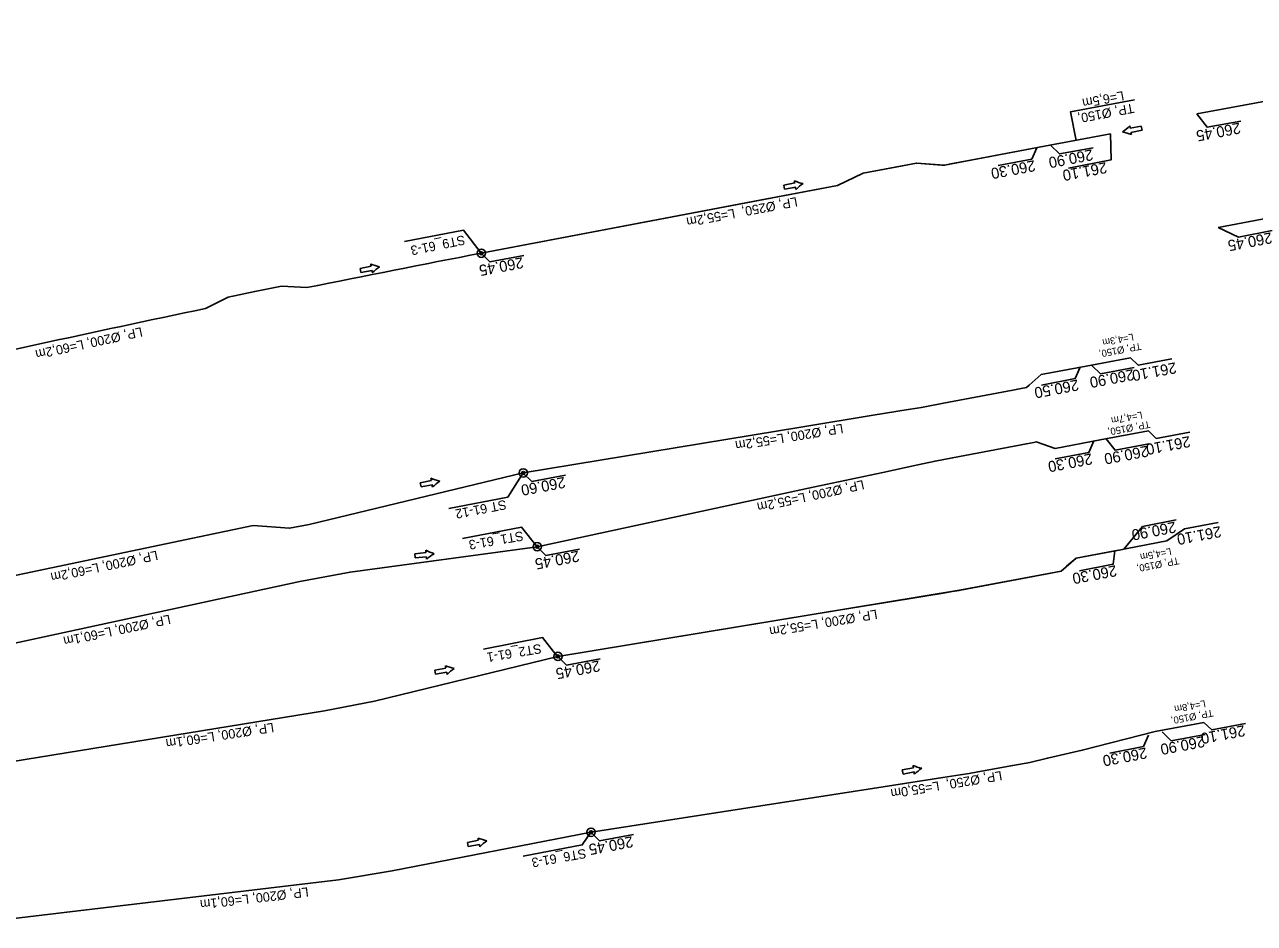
# Model space of a CAD drawing. Extents: x -1 to 65640748, y -22 to 5530284.
# Drawn here: x 6557868.8 to 6557986.8, y 5528734.5 to 5528820.7 of the extents above; entities that cross this region are included whole.
import ezdxf

# ---------------------------------------------------------------- set-up
doc = ezdxf.new("R2010")
doc.units = 0
for name, color, linetype in [('TOR_PS_ODW-drenaze', 7, 'Continuous'), ('TOR_PS_ODW-drenokolektory', 7, 'Continuous'), ('TOR_PS_ODW-studnie PEHD', 7, 'Continuous'), ('TOR_PS_OPIS_O-opisy rurociagow', 7, 'Continuous'), ('TOR_PS_OPIS_O-opisy studni', 7, 'Continuous'), ('TOR_PS_OPIS_T-INFO', 7, 'Continuous')]:
    doc.layers.add(name, color=color, linetype=linetype)

msp = doc.modelspace()

# ---------------------------------------------------------------- linework, layer by layer
at = {"layer": 'TOR_PS_ODW-drenaze'}
msp.add_lwpolyline([(6557981.93, 5528753.77), (6557977.26, 5528752.89)], dxfattribs=at)
at = {"layer": 'TOR_PS_ODW-drenokolektory'}
for p, q in [((6557890.92, 5528795.06), (6557893.47, 5528795.58)), ((6557893.47, 5528795.58), (6557895.91, 5528795.44)), ((6557888.37, 5528794.53), (6557886.18, 5528793.43)), ((6557888.37, 5528794.53), (6557890.92, 5528795.06))]:
    msp.add_line(p, q, dxfattribs=at)
for points in [[(6558026.28, 5528820.65), (6558016.43, 5528818.78), (6558015.27, 5528818.87), (6558010.17, 5528817.9), (6558008.64, 5528817.13), (6557981.24, 5528812.11)], [(6557972.98, 5528810.19), (6557966.63, 5528808.99)], [(6558028.35, 5528809.74), (6557983.3, 5528801.2)], [(6557966.63, 5528808.99), (6557957.05, 5528807.17), (6557954.35, 5528807.37), (6557949.24, 5528806.4), (6557946.8, 5528805.23), (6557912.62, 5528798.74)], [(6557966.63, 5528808.99), (6557959.38, 5528807.61), (6557957.67, 5528807.29), (6557957.05, 5528807.17), (6557956.8, 5528807.19), (6557955.95, 5528807.25), (6557954.35, 5528807.37), (6557952.51, 5528807.02), (6557949.24, 5528806.4), (6557946.8, 5528805.23), (6557939.34, 5528803.81), (6557912.64, 5528798.74)], [(6557974.87, 5528788.72), (6557970.62, 5528787.91)], [(6557970.62, 5528787.91), (6557966.33, 5528787.1), (6557965.16, 5528786.09), (6557964.9, 5528785.86), (6557964.4, 5528785.77), (6557963.6, 5528785.61), (6557956.94, 5528784.35), (6557955.16, 5528784.01), (6557954.83, 5528783.96), (6557954.42, 5528783.89), (6557953.58, 5528783.75), (6557950.22, 5528783.2), (6557943.48, 5528782.09), (6557916.66, 5528777.68)], [(6557970.62, 5528787.91), (6557966.33, 5528787.1), (6557965.16, 5528786.09), (6557964.9, 5528785.86), (6557964.4, 5528785.77), (6557963.6, 5528785.61), (6557956.94, 5528784.35), (6557955.16, 5528784.01), (6557954.83, 5528783.96), (6557954.42, 5528783.89), (6557953.58, 5528783.75), (6557950.22, 5528783.2), (6557943.48, 5528782.09), (6557916.66, 5528777.68)], [(6557976.6, 5528781.72), (6557971.96, 5528780.84)], [(6557971.96, 5528780.84), (6557967.67, 5528780.03), (6557966.37, 5528780.48), (6557966.02, 5528780.6), (6557965.88, 5528780.65), (6557965.62, 5528780.6), (6557964.9, 5528780.47), (6557957.83, 5528779.12), (6557956.14, 5528778.81), (6557954.48, 5528778.45), (6557951.14, 5528777.73), (6557944.47, 5528776.3), (6557917.98, 5528770.6)], [(6557971.96, 5528780.84), (6557967.67, 5528780.03), (6557966.37, 5528780.48), (6557966.02, 5528780.6), (6557965.88, 5528780.65), (6557965.62, 5528780.6), (6557964.9, 5528780.47), (6557957.83, 5528779.12), (6557956.14, 5528778.81), (6557954.48, 5528778.45), (6557951.14, 5528777.73), (6557944.47, 5528776.3), (6557917.98, 5528770.6)], [(6557916.64, 5528777.68), (6557896.13, 5528772.73), (6557894.25, 5528772.38), (6557890.76, 5528772.64), (6557857.83, 5528765.75)], [(6557978.37, 5528771.16), (6557974.55, 5528770.44), (6557973.96, 5528770.32)], [(6557917.98, 5528770.6), (6557900.05, 5528768.17), (6557895.23, 5528767.26), (6557859.03, 5528759.43)], [(6557973.96, 5528770.32), (6557973.37, 5528770.21), (6557969.67, 5528769.51), (6557968.23, 5528768.27), (6557958.49, 5528766.43), (6557919.99, 5528760.09)], [(6557973.96, 5528770.32), (6557969.67, 5528769.51), (6557968.76, 5528768.73), (6557968.23, 5528768.27), (6557967.24, 5528768.08), (6557960.27, 5528766.76), (6557958.6, 5528766.45), (6557958.45, 5528766.42), (6557957.77, 5528766.31), (6557956.93, 5528766.17), (6557953.59, 5528765.62), (6557946.9, 5528764.52), (6557919.99, 5528760.09)], [(6557973.96, 5528770.32), (6557969.67, 5528769.51), (6557968.76, 5528768.73), (6557968.23, 5528768.27), (6557967.24, 5528768.08), (6557960.27, 5528766.76), (6557958.6, 5528766.45), (6557958.45, 5528766.42), (6557957.77, 5528766.31), (6557956.93, 5528766.17), (6557953.59, 5528765.62), (6557946.9, 5528764.52), (6557919.99, 5528760.09)], [(6557919.99, 5528760.09), (6557902.39, 5528755.79), (6557897.59, 5528754.88), (6557861.02, 5528748.93), (6557861, 5528748.93)], [(6557977.26, 5528752.89), (6557970.26, 5528751.1), (6557966.94, 5528750.33), (6557965.23, 5528749.94), (6557963.6, 5528749.64), (6557960.25, 5528749.02), (6557959.4, 5528748.88), (6557958.56, 5528748.75), (6557956.88, 5528748.49), (6557950.14, 5528747.44), (6557923.16, 5528743.24)], [(6557923.16, 5528743.24), (6557904.08, 5528739.54), (6557898.95, 5528738.68), (6557863.75, 5528734.5)]]:
    msp.add_lwpolyline(points, dxfattribs=at)
for start, end in [(100.91094, 101.46769), (101.79237, 102.8726)]:
    msp.add_arc((6558244.42, 5527077.53), 1752.9, start, end, dxfattribs=at)
at = {"layer": 'TOR_PS_ODW-studnie PEHD'}
for centre, radius in [((6557912.64, 5528798.74), 0.4), ((6557912.64, 5528798.74), 0.145), ((6557916.66, 5528777.68), 0.4), ((6557916.66, 5528777.68), 0.145), ((6557918, 5528770.61), 0.4), ((6557918, 5528770.61), 0.145), ((6557919.99, 5528760.09), 0.4), ((6557919.99, 5528760.09), 0.145), ((6557923.16, 5528743.24), 0.4), ((6557923.16, 5528743.24), 0.145)]:
    msp.add_circle(centre, radius, dxfattribs=at)
at = {"layer": 'TOR_PS_OPIS_O-opisy rurociagow'}
for p, q in [((6557975.91, 5528810.91), (6557974.84, 5528810.71)), ((6557974.84, 5528810.71), (6557975.91, 5528810.91)), ((6557975.99, 5528810.52), (6557975.91, 5528810.91)), ((6557975.99, 5528810.52), (6557975.91, 5528810.91)), ((6557974.91, 5528810.32), (6557975.99, 5528810.52)), ((6557974.91, 5528810.32), (6557975.99, 5528810.52)), ((6557941.63, 5528805.26), (6557942.7, 5528805.47)), ((6557942.7, 5528805.47), (6557941.63, 5528805.26)), ((6557941.71, 5528804.87), (6557941.63, 5528805.26)), ((6557941.71, 5528804.87), (6557941.63, 5528805.26)), ((6557942.78, 5528805.08), (6557941.71, 5528804.87)), ((6557942.78, 5528805.08), (6557941.71, 5528804.87)), ((6557901.02, 5528797.28), (6557902.09, 5528797.49)), ((6557902.09, 5528797.49), (6557901.02, 5528797.28)), ((6557901.09, 5528796.88), (6557901.02, 5528797.28)), ((6557901.09, 5528796.88), (6557901.02, 5528797.28)), ((6557902.16, 5528797.09), (6557901.09, 5528796.88)), ((6557902.16, 5528797.09), (6557901.09, 5528796.88)), ((6557906.79, 5528776.74), (6557907.86, 5528776.95)), ((6557907.86, 5528776.95), (6557906.79, 5528776.74)), ((6557906.87, 5528776.35), (6557906.79, 5528776.74)), ((6557906.87, 5528776.35), (6557906.79, 5528776.74)), ((6557907.94, 5528776.55), (6557906.87, 5528776.35)), ((6557907.94, 5528776.55), (6557906.87, 5528776.35)), ((6557906.25, 5528769.92), (6557907.34, 5528770.05)), ((6557907.34, 5528770.05), (6557906.25, 5528769.92)), ((6557906.3, 5528769.53), (6557906.25, 5528769.92)), ((6557906.3, 5528769.53), (6557906.25, 5528769.92)), ((6557907.38, 5528769.65), (6557906.3, 5528769.53)), ((6557907.38, 5528769.65), (6557906.3, 5528769.53)), ((6557908.18, 5528758.78), (6557909.25, 5528758.98)), ((6557909.25, 5528758.98), (6557908.18, 5528758.78)), ((6557908.26, 5528758.38), (6557908.18, 5528758.78)), ((6557908.26, 5528758.38), (6557908.18, 5528758.78)), ((6557909.33, 5528758.59), (6557908.26, 5528758.38)), ((6557909.33, 5528758.59), (6557908.26, 5528758.38)), ((6557953, 5528749.22), (6557954.07, 5528749.42)), ((6557954.07, 5528749.42), (6557953, 5528749.22)), ((6557953.08, 5528748.82), (6557953, 5528749.22)), ((6557953.08, 5528748.82), (6557953, 5528749.22)), ((6557954.15, 5528749.03), (6557953.08, 5528748.82)), ((6557954.15, 5528749.03), (6557953.08, 5528748.82)), ((6557911.31, 5528742.26), (6557912.38, 5528742.47)), ((6557912.38, 5528742.47), (6557911.31, 5528742.26)), ((6557911.39, 5528741.87), (6557911.31, 5528742.26)), ((6557911.39, 5528741.87), (6557911.31, 5528742.26)), ((6557912.46, 5528742.08), (6557911.39, 5528741.87)), ((6557912.46, 5528742.08), (6557911.39, 5528741.87))]:
    msp.add_line(p, q, dxfattribs=at)
for points in [[(6557974.81, 5528810.93), (6557974.81, 5528810.93)], [(6557974.96, 5528810.1), (6557974.96, 5528810.1)], [(6557942.65, 5528805.69), (6557942.65, 5528805.69)], [(6557942.81, 5528804.85), (6557942.81, 5528804.85)], [(6557902.03, 5528797.7), (6557902.03, 5528797.7)], [(6557902.2, 5528796.87), (6557902.2, 5528796.87)], [(6557907.81, 5528777.17), (6557907.81, 5528777.17)], [(6557907.97, 5528776.33), (6557907.97, 5528776.33)], [(6557907.3, 5528770.27), (6557907.3, 5528770.27)], [(6557907.4, 5528769.43), (6557907.4, 5528769.43)], [(6557909.2, 5528759.2), (6557909.2, 5528759.2)], [(6557909.36, 5528758.37), (6557909.36, 5528758.37)], [(6557954.02, 5528749.64), (6557954.02, 5528749.64)], [(6557954.18, 5528748.81), (6557954.18, 5528748.81)], [(6557912.33, 5528742.69), (6557912.33, 5528742.69)], [(6557912.49, 5528741.85), (6557912.49, 5528741.85)]]:
    msp.add_lwpolyline(points, dxfattribs=at)
for centre, radius, start, end in [((6557971.38, 5528814.46), 4.92, 303.8613, 314.2432), ((6557971.38, 5528814.46), 4.92, 303.8613, 314.2432), ((6557974.39, 5528810.76), 0.458, 353.6674, 22.1286), ((6557974.39, 5528810.76), 0.458, 353.6674, 22.1286), ((6557973.03, 5528805.58), 4.92, 66.8234, 77.2053), ((6557973.03, 5528805.58), 4.92, 66.8234, 77.2053), ((6557974.51, 5528810.11), 0.458, 358.938, 27.3992), ((6557974.51, 5528810.11), 0.458, 358.938, 27.3992), ((6557943.11, 5528805.68), 0.458, 179.3379, 207.7991), ((6557944.55, 5528810.22), 4.92, 247.2233, 257.6051), ((6557944.55, 5528810.22), 4.92, 247.2233, 257.6051), ((6557943.11, 5528805.68), 0.458, 179.3379, 207.7991), ((6557943.23, 5528805.03), 0.458, 174.0672, 202.5285), ((6557943.23, 5528805.03), 0.458, 174.0672, 202.5285), ((6557946.27, 5528801.35), 4.92, 124.2612, 134.643), ((6557946.27, 5528801.35), 4.92, 124.2612, 134.643), ((6557902.49, 5528797.7), 0.458, 179.4223, 207.8836), ((6557903.93, 5528802.24), 4.92, 247.3078, 257.6896), ((6557903.93, 5528802.24), 4.92, 247.3078, 257.6896), ((6557902.49, 5528797.7), 0.458, 179.4223, 207.8836), ((6557902.62, 5528797.05), 0.458, 174.1517, 202.6129), ((6557902.62, 5528797.05), 0.458, 174.1517, 202.6129), ((6557905.66, 5528793.38), 4.92, 124.3457, 134.7275), ((6557905.66, 5528793.38), 4.92, 124.3457, 134.7275), ((6557908.27, 5528777.16), 0.458, 179.3379, 207.7991), ((6557909.71, 5528781.7), 4.92, 247.2233, 257.6051), ((6557909.71, 5528781.7), 4.92, 247.2233, 257.6051), ((6557908.27, 5528777.16), 0.458, 179.3379, 207.7991), ((6557911.43, 5528772.83), 4.92, 124.2612, 134.643), ((6557911.43, 5528772.83), 4.92, 124.2612, 134.643), ((6557908.39, 5528776.51), 0.458, 174.0672, 202.5285), ((6557908.39, 5528776.51), 0.458, 174.0672, 202.5285), ((6557907.76, 5528770.23), 0.458, 174.9621, 203.4234), ((6557909.55, 5528774.65), 4.92, 242.8475, 253.2294), ((6557909.55, 5528774.65), 4.92, 242.8475, 253.2294), ((6557907.76, 5528770.23), 0.458, 174.9621, 203.4234), ((6557907.83, 5528769.57), 0.458, 169.6915, 198.1527), ((6557907.83, 5528769.57), 0.458, 169.6915, 198.1527), ((6557910.58, 5528765.67), 4.92, 119.8854, 130.2673), ((6557910.58, 5528765.67), 4.92, 119.8854, 130.2673), ((6557909.66, 5528759.2), 0.458, 179.3379, 207.7991), ((6557911.1, 5528763.74), 4.92, 247.2233, 257.6051), ((6557911.1, 5528763.74), 4.92, 247.2233, 257.6051), ((6557909.66, 5528759.2), 0.458, 179.3379, 207.7991), ((6557912.82, 5528754.87), 4.92, 124.2612, 134.643), ((6557912.82, 5528754.87), 4.92, 124.2612, 134.643), ((6557909.78, 5528758.54), 0.458, 174.0672, 202.5285), ((6557909.78, 5528758.54), 0.458, 174.0672, 202.5285), ((6557954.48, 5528749.64), 0.458, 179.3379, 207.7991), ((6557955.92, 5528754.18), 4.92, 247.2233, 257.6051), ((6557955.92, 5528754.18), 4.92, 247.2233, 257.6051), ((6557954.48, 5528749.64), 0.458, 179.3379, 207.7991), ((6557954.6, 5528748.98), 0.458, 174.0672, 202.5285), ((6557954.6, 5528748.98), 0.458, 174.0672, 202.5285), ((6557957.64, 5528745.31), 4.92, 124.2612, 134.643), ((6557957.64, 5528745.31), 4.92, 124.2612, 134.643), ((6557912.79, 5528742.68), 0.458, 179.3379, 207.7991), ((6557914.23, 5528747.22), 4.92, 247.2233, 257.6051), ((6557914.23, 5528747.22), 4.92, 247.2233, 257.6051), ((6557912.79, 5528742.68), 0.458, 179.3379, 207.7991), ((6557915.95, 5528738.35), 4.92, 124.2612, 134.643), ((6557915.95, 5528738.35), 4.92, 124.2612, 134.643), ((6557912.91, 5528742.03), 0.458, 174.0672, 202.5285), ((6557912.91, 5528742.03), 0.458, 174.0672, 202.5285)]:
    msp.add_arc(centre, radius, start, end, dxfattribs=at)
at = {"layer": 'TOR_PS_OPIS_T-INFO'}
for points in [[(6557969.66, 5528809.54), (6557969.14, 5528812.29), (6557975.28, 5528813.44)], [(6557981.24, 5528812.11), (6557982.22, 5528810.81), (6557985.46, 5528811.41)], [(6557972.98, 5528810.19), (6557973.03, 5528807.68), (6557968.94, 5528806.89)], [(6557965.91, 5528808.85), (6557965.42, 5528807.75), (6557962.18, 5528807.13)], [(6557967.22, 5528809.09), (6557968.07, 5528808.25), (6557971.31, 5528808.85)], [(6557912.64, 5528798.74), (6557910.92, 5528800.96), (6557905.27, 5528799.87)], [(6557983.3, 5528801.2), (6557985.25, 5528800.29), (6557988.48, 5528800.9)], [(6557912.61, 5528798.75), (6557913.46, 5528797.91), (6557916.7, 5528798.52)], [(6557974.88, 5528788.72), (6557975.62, 5528788), (6557978.86, 5528788.6)], [(6557970.07, 5528787.82), (6557969.58, 5528786.72), (6557966.34, 5528786.1)], [(6557971.16, 5528788.02), (6557972.01, 5528787.18), (6557975.25, 5528787.78)], [(6557976.6, 5528781.72), (6557977.34, 5528780.99), (6557980.57, 5528781.6)], [(6557971.38, 5528780.74), (6557970.89, 5528779.64), (6557967.66, 5528779.02)], [(6557972.55, 5528780.95), (6557973.4, 5528779.86), (6557976.64, 5528780.46)], [(6557916.66, 5528777.68), (6557915.17, 5528775.37), (6557909.51, 5528774.28)], [(6557916.62, 5528777.69), (6557917.48, 5528776.85), (6557920.72, 5528777.45)], [(6557974.25, 5528770.38), (6557976.04, 5528772.56), (6557979.27, 5528773.17)], [(6557917.98, 5528770.6), (6557916.5, 5528772.47), (6557910.84, 5528771.38)], [(6557978.37, 5528771.16), (6557980.06, 5528772.32), (6557983.3, 5528772.93)], [(6557917.96, 5528770.62), (6557918.82, 5528769.78), (6557922.06, 5528770.38)], [(6557973.37, 5528770.21), (6557973.23, 5528768.93), (6557970, 5528768.31)], [(6557919.98, 5528760.02), (6557918.51, 5528761.89), (6557912.85, 5528760.8)], [(6557919.96, 5528760.1), (6557920.81, 5528759.26), (6557924.05, 5528759.87)], [(6557981.93, 5528753.77), (6557982.67, 5528753.05), (6557985.9, 5528753.65)], [(6557976.62, 5528752.55), (6557976.13, 5528751.46), (6557972.9, 5528750.83)], [(6557977.93, 5528752.85), (6557978.79, 5528752.01), (6557982.03, 5528752.62)], [(6557923.13, 5528743.25), (6557922.32, 5528742.03), (6557916.66, 5528740.94)], [(6557923.13, 5528743.25), (6557923.98, 5528742.41), (6557927.22, 5528743.01)]]:
    msp.add_lwpolyline(points, dxfattribs=at)

# ---------------------------------------------------------------- texts
at = {"layer": 'TOR_PS_OPIS_O-opisy rurociagow'}
for s, height, rotation, p in [('L=6,5m', 0.9, 190.7376, (6557974.17, 5528814.29)), ('TP, Ø150,', 0.9, 190.7376, (6557975.14, 5528813.1)), ('LP, Ø250,  L=55,2m', 0.9, 190.6436, (6557942.86, 5528804.13)), ('LP, Ø200, L=60,2m', 0.9, 192.2403, (6557880.04, 5528791.66)), ('L=4,3m', 0.675, 190.7376, (6557975.12, 5528791.05)), ('TP, Ø150,', 0.675, 190.7376, (6557975.85, 5528790.16)), ('TP, Ø150,', 0.675, 190.7376, (6557976.7, 5528782.68)), ('L=4,7m', 0.675, 190.7376, (6557975.96, 5528783.57)), ('LP, Ø200, L=55,2m', 0.9, 189.2889, (6557947.26, 5528782.4)), ('LP, Ø200, L=55,2m', 0.9, 192.1609, (6557949.24, 5528777.01)), ('LP, Ø200, L=60,2m', 0.9, 191.8818, (6557881.52, 5528770.24)), ('TP, Ø150, ', 0.675, 190.7376, (6557979.47, 5528769.6)), ('L=4,5m', 0.675, 190.7376, (6557978.74, 5528770.49)), ('LP, Ø200, L=60,1m', 0.9, 191.8818, (6557882.74, 5528764.11)), ('LP, Ø200, L=55,2m', 0.9, 189.3793, (6557950.53, 5528764.59)), ('L=4,8m', 0.675, 190.7376, (6557982.02, 5528755.91)), ('TP, Ø150, ', 0.675, 190.7376, (6557982.75, 5528755.01)), ('LP, Ø200, L=60,1m', 0.9, 188.7374, (6557892.68, 5528753.74)), ('LP, Ø250,  L=55,0m', 0.9, 189.3793, (6557962.49, 5528749.12)), ('LP, Ø200, L=60,1m', 0.9, 186.7808, (6557896.02, 5528737.97))]:
    msp.add_text(s, height=height, rotation=rotation, dxfattribs=at).set_placement(p)
at = {"layer": 'TOR_PS_OPIS_O-opisy studni'}
for s, rotation, p in [('ST9_61-3', 191.6034, (6557910.98, 5528800.47)), ('ST 61-12', 190.923, (6557914.95, 5528775.1)), ('ST1_61-3', 189.7526, (6557916.59, 5528772.1)), ('ST2_61-1', 189.4569, (6557918.33, 5528761.3)), ('ST6_61-3', 190.0767, (6557922.61, 5528741.67))]:
    msp.add_text(s, height=0.9, rotation=rotation, dxfattribs=at).set_placement(p)
at = {"layer": 'TOR_PS_OPIS_T-INFO'}
for s, rotation, p in [('260.45', 190.7506, (6557985.33, 5528811.27)), ('260.90', 190.7506, (6557971.18, 5528808.71)), ('260.30', 190.7159, (6557965.65, 5528807.66)), ('261.10', 190.7506, (6557972.52, 5528807.48)), ('260.45', 190.7506, (6557988.36, 5528800.75)), ('260.45', 190.7506, (6557916.57, 5528798.37)), ('260.90', 190.7506, (6557975.12, 5528787.64)), ('261.10', 190.7506, (6557979.18, 5528788.29)), ('260.50', 190.7159, (6557969.81, 5528786.64)), ('260.90', 190.7506, (6557976.51, 5528780.31)), ('261.10', 190.7506, (6557980.52, 5528781.22)), ('260.30', 190.7159, (6557971.12, 5528779.56)), ('260.60', 190.7506, (6557920.59, 5528777.31)), ('260.90', 190.7506, (6557979.14, 5528773.02)), ('261.10', 190.7506, (6557983.48, 5528772.59)), ('260.45', 190.7506, (6557921.93, 5528770.24)), ('260.30', 190.7159, (6557973.46, 5528768.84)), ('260.45', 190.7506, (6557923.92, 5528759.72)), ('261.10', 190.7506, (6557985.77, 5528753.51)), ('260.90', 190.7506, (6557981.9, 5528752.47)), ('260.30', 190.7159, (6557976.36, 5528751.37)), ('260.45', 190.7506, (6557927.09, 5528742.87))]:
    msp.add_text(s, height=1.05, rotation=rotation, dxfattribs=at).set_placement(p)

doc.saveas('drawing.dxf')
